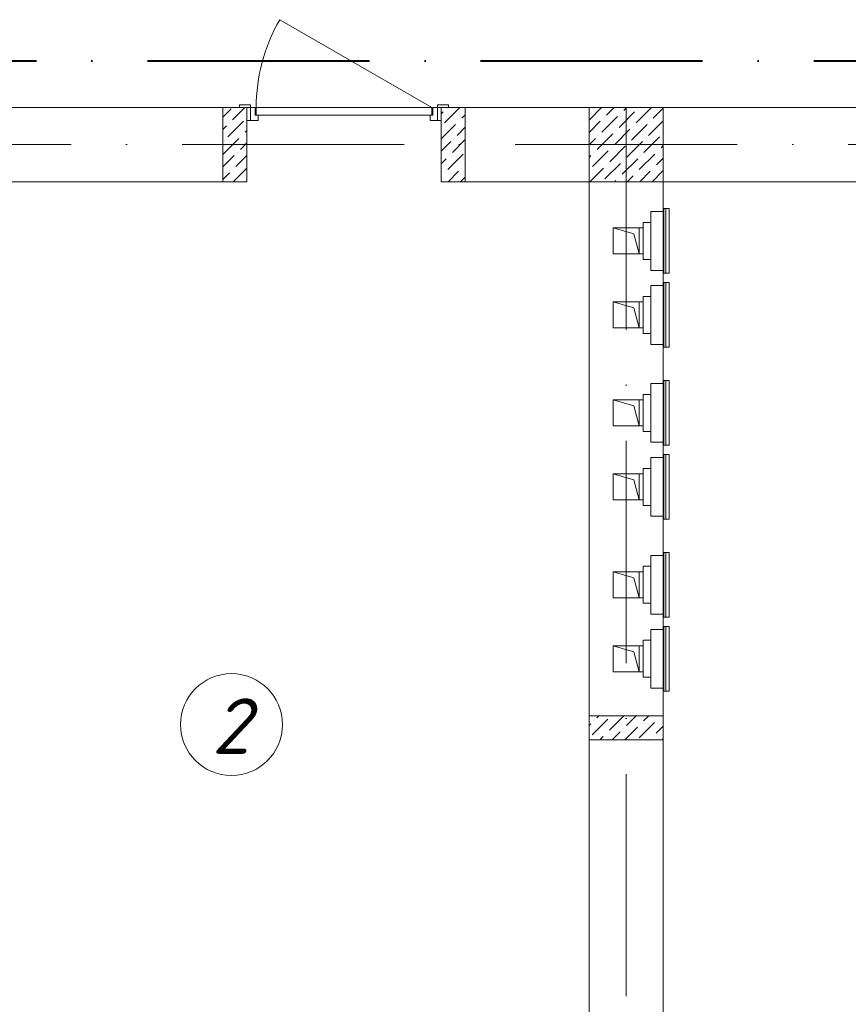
# Model space of a CAD drawing. Header units: millimetres. Extents: x 1114507 to 93926427, y 174473 to 817039.
# Tile 329 of 483: x 1926263 to 1930741, y 481657 to 486976. Entities that reach past the tile are written whole.
import ezdxf

# ---------------------------------------------------------------- set-up
doc = ezdxf.new("R2010")
doc.units = ezdxf.units.MM
doc.linetypes.add('ACAD_ISO10W100', pattern=[18, 12, -3, 0, -3])
doc.linetypes.add('ADSK_Скрыто', pattern=[6, 3, -3])
for name, color, linetype, lineweight in [('_Hidden_', 7, 'ADSK_Скрыто', 9), ('Doors', 86, 'Continuous', 13), ('expl', 234, 'Continuous', 13), ('Mechanical Equipment', 7, 'Continuous', 18), ('размеры', 12, 'Continuous', 15)]:
    doc.layers.add(name, color=color, linetype=linetype, lineweight=lineweight)
doc.layers.add('ventilatsiya', color=7, linetype='Continuous')
doc.styles.get("Standard").update_dxf_attribs({"font": 'isocpeui.ttf'})

# ---------------------------------------------------------------- blocks, each defined once
blk = doc.blocks.new('blokqav3mak')
at = {"lineweight": 0, "ltscale": 100}
for p, q in [((1615116.4, 773325.1), (1612966.4, 773325.1)), ((1615116.4, 772925.1), (1615116.4, 773325.1)), ((1616966.4, 773325.1), (1616166.4, 773325.1)), ((1616166.4, 772925.1), (1616166.4, 773325.1)), ((1616966.4, 773325.1), (1616966.4, 767025.1)), ((1624716.4, 773325.1), (1617366.4, 773325.1)), ((1615116.4, 772925.1), (1612966.4, 772925.1)), ((1616966.4, 772925.1), (1616166.4, 772925.1)), ((1624716.4, 772925.1), (1617366.4, 772925.1)), ((1617366.4, 772925.1), (1617366.4, 767025.1))]:
    blk.add_line(p, q, dxfattribs=at)
at = {"linetype": 'Continuous', "lineweight": 0, "ltscale": 100}
for p, q in [((1614986.4, 773274.1, 0), (1615030.8, 773318.5, 0)), ((1615039.2, 773259.6, 0), (1615104.8, 773325.1, 0)), ((1616166.4, 773291.7, 0), (1616176.3, 773301.7, 0)), ((1616184.7, 773242.8, 0), (1616267.1, 773325.1, 0)), ((1616193.2, 773318.5, 0), (1616193.2, 773318.5, 0)), ((1616967.2, 773259.5), (1617032.8, 773325.1)), ((1617059.9, 773284.8), (1617100.2, 773325.1)), ((1617127.2, 773217.4), (1617211.4, 773301.6)), ((1617135.6, 773293.2), (1617135.6, 773293.2)), ((1617152.5, 773310), (1617167.6, 773325.1)), ((1617219.8, 773242.7), (1617302.3, 773325.1)), ((1617228.2, 773318.4), (1617228.2, 773318.4)), ((1617312.4, 773267.9), (1617366.4, 773321.8)), ((1615014, 773167, 0), (1615098.2, 773251.2, 0)), ((1615022.4, 773242.8, 0), (1615022.4, 773242.8, 0)), ((1615115, 773268, 0), (1615115, 773268, 0)), ((1616260.5, 773251.2, 0), (1616260.5, 773251.2, 0)), ((1616277.4, 773268, 0), (1616296.4, 773287, 0)), ((1616966.4, 773191.3), (1617026.2, 773251.1)), ((1617034.6, 773192.2), (1617118.8, 773276.3)), ((1617043, 773267.9), (1617043, 773267.9)), ((1617287.2, 773175.3), (1617366.4, 773254.5)), ((1617295.6, 773251.1), (1617295.6, 773251.1)), ((1614986.4, 773206.7, 0), (1615005.6, 773225.9, 0)), ((1615106.6, 773192.2, 0), (1615116.4, 773202, 0)), ((1616166.4, 773157, 0), (1616243.7, 773234.3, 0)), ((1616167.9, 773225.9, 0), (1616167.9, 773225.9, 0)), ((1616252.1, 773175.4, 0), (1616296.4, 773219.7, 0)), ((1617102, 773124.8), (1617186.1, 773209)), ((1617110.4, 773200.6), (1617110.4, 773200.6)), ((1617194.6, 773150.1), (1617278.8, 773234.2)), ((1617203, 773225.8), (1617203, 773225.8)), ((1614988.7, 773074.4, 0), (1615072.9, 773158.6, 0)), ((1614997.2, 773150.1, 0), (1614997.2, 773150.1, 0)), ((1615081.3, 773099.6, 0), (1615116.4, 773134.6, 0)), ((1615089.8, 773175.4, 0), (1615089.8, 773175.4, 0)), ((1616166.4, 773089.7, 0), (1616218.4, 773141.7, 0)), ((1616226.8, 773082.8, 0), (1616296.4, 773152.3, 0)), ((1616235.3, 773158.6, 0), (1616235.3, 773158.6, 0)), ((1616966.4, 773123.9), (1617000.9, 773158.5)), ((1617009.3, 773099.5), (1617093.5, 773183.7)), ((1617017.8, 773175.3), (1617017.8, 773175.3)), ((1617169.3, 773057.4), (1617253.5, 773141.6)), ((1617177.7, 773133.2), (1617177.7, 773133.2)), ((1617261.9, 773082.7), (1617346.1, 773166.9)), ((1617270.3, 773158.5), (1617270.3, 773158.5)), ((1617362.9, 773183.7), (1617362.9, 773183.7)), ((1615064.5, 773082.8, 0), (1615064.5, 773082.8, 0)), ((1616984.1, 773006.9), (1617068.3, 773091.1)), ((1616992.5, 773082.7), (1616992.5, 773082.7)), ((1617076.7, 773032.2), (1617160.9, 773116.4)), ((1617085.1, 773108), (1617085.1, 773108)), ((1617337.7, 773091.1), (1617337.7, 773091.1)), ((1617354.5, 773108), (1617366.4, 773119.8)), ((1614986.4, 773004.6, 0), (1615047.7, 773066, 0)), ((1615056.1, 773007, 0), (1615116.4, 773067.3, 0)), ((1616166.4, 773022.3, 0), (1616193.2, 773049.1, 0)), ((1616201.6, 772990.2, 0), (1616285.8, 773074.4, 0)), ((1616210, 773066, 0), (1616210, 773066, 0)), ((1616966.4, 773056.5), (1616975.7, 773065.9)), ((1617144, 772964.8), (1617228.2, 773049)), ((1617152.5, 773040.6), (1617152.5, 773040.6)), ((1617236.7, 772990.1), (1617320.8, 773074.3)), ((1617245.1, 773065.9), (1617245.1, 773065.9)), ((1617329.3, 773015.4), (1617366.4, 773052.4)), ((1614986.4, 772937.3, 0), (1615022.4, 772973.3, 0)), ((1615039.2, 772990.2, 0), (1615039.2, 772990.2, 0)), ((1615041.5, 772925.1, 0), (1615115, 772998.6, 0)), ((1616184.7, 772973.3, 0), (1616184.7, 772973.3, 0)), ((1616203.8, 772925.1, 0), (1616260.5, 772981.8, 0)), ((1616277.4, 772998.6, 0), (1616277.4, 772998.6, 0)), ((1616294.2, 773015.4, 0), (1616296.4, 773017.6, 0)), ((1616967.2, 772990.1), (1616967.2, 772990.1)), ((1616969.6, 772925.1), (1617043, 772998.5)), ((1617051.4, 772939.6), (1617135.6, 773023.8)), ((1617059.9, 773015.4), (1617059.9, 773015.4)), ((1617219.8, 772973.3), (1617219.8, 772973.3)), ((1617239, 772925.1), (1617295.6, 772981.7)), ((1617306.4, 772925.1), (1617366.4, 772985.1)), ((1617312.4, 772998.5), (1617312.4, 772998.5)), ((1616166.4, 772955, 0), (1616167.9, 772956.5, 0)), ((1616271.2, 772925.1, 0), (1616296.4, 772950.3, 0)), ((1617104.3, 772925.1), (1617110.4, 772931.2)), ((1617127.2, 772948), (1617127.2, 772948)), ((1617171.7, 772925.1), (1617203, 772956.4)), ((1616966.4, 769988, 0), (1616974.2, 769995.8, 0)), ((1616982.6, 769936.9, 0), (1617066.8, 770021.1, 0)), ((1616991, 770012.7, 0), (1616991, 770012.7, 0)), ((1617007.9, 770029.5, 0), (1617018.5, 770040.1, 0)), ((1617075.2, 769962.1, 0), (1617153.2, 770040.1, 0)), ((1617083.6, 770037.9, 0), (1617083.6, 770037.9, 0)), ((1617167.8, 769987.4, 0), (1617220.5, 770040.1, 0)), ((1617235.2, 769920.1, 0), (1617319.4, 770004.2, 0)), ((1617243.6, 769995.8, 0), (1617243.6, 769995.8, 0)), ((1617260.4, 770012.7, 0), (1617287.9, 770040.1, 0)), ((1617336.2, 770021.1, 0), (1617336.2, 770021.1, 0)), ((1617353, 770037.9, 0), (1617355.2, 770040.1, 0)), ((1617058.4, 769945.3, 0), (1617058.4, 769945.3, 0)), ((1617090.5, 769910.1, 0), (1617134.1, 769953.7, 0)), ((1617151, 769970.6, 0), (1617151, 769970.6, 0)), ((1617157.9, 769910.1, 0), (1617226.8, 769979, 0)), ((1617327.8, 769945.3, 0), (1617366.4, 769983.9, 0)), ((1617023.2, 769910.1, 0), (1617041.5, 769928.5, 0)), ((1617292.6, 769910.1, 0), (1617294.1, 769911.6, 0)), ((1617310.9, 769928.5, 0), (1617310.9, 769928.5, 0)), ((1617359.9, 769910.1, 0), (1617366.4, 769916.5, 0))]:
    blk.add_line(p, q, dxfattribs=at)
at = {"color": 1, "linetype": 'ACAD_ISO10W100', "lineweight": 0, "ltscale": 100}
for p, q in [((1617166.4, 773325.1), (1617166.4, 766825.1)), ((1626766.4, 773125.1), (1599766.4, 773125.1))]:
    blk.add_line(p, q, dxfattribs=at)
at = {"layer": '_Hidden_', "color": 5, "lineweight": 0}
for p, q in [((1617299.3, 772763.5), (1617299.3, 772763.9)), ((1617299.3, 772763.9), (1617299.3, 772763.5)), ((1617323.3, 772763.9), (1617323.3, 772763.5)), ((1617323.3, 772763.5), (1617323.3, 772763.9)), ((1617366.4, 772763.5), (1617366.4, 772763.9)), ((1617366.4, 772763.9), (1617366.4, 772763.5)), ((1617370.2, 772779.5), (1617369.7, 772779.5)), ((1617299.3, 772445.9), (1617299.3, 772446.2)), ((1617299.3, 772446.2), (1617299.3, 772445.9)), ((1617323.3, 772446.2), (1617323.3, 772445.9)), ((1617323.3, 772445.9), (1617323.3, 772446.2)), ((1617366.4, 772446.2), (1617366.4, 772445.9)), ((1617366.4, 772445.9), (1617366.4, 772446.2)), ((1617369.7, 772430.6), (1617370.2, 772430.6)), ((1617299.3, 772364), (1617299.3, 772364.3)), ((1617299.3, 772364.3), (1617299.3, 772364)), ((1617323.3, 772364.3), (1617323.3, 772364)), ((1617323.3, 772364), (1617323.3, 772364.3)), ((1617366.4, 772364), (1617366.4, 772364.3)), ((1617366.4, 772364.3), (1617366.4, 772364)), ((1617370.2, 772380), (1617369.7, 772380)), ((1617299.3, 772046.3), (1617299.3, 772046.7)), ((1617299.3, 772046.7), (1617299.3, 772046.3)), ((1617323.3, 772046.7), (1617323.3, 772046.3)), ((1617323.3, 772046.3), (1617323.3, 772046.7)), ((1617366.4, 772046.7), (1617366.4, 772046.3)), ((1617366.4, 772046.3), (1617366.4, 772046.7)), ((1617369.7, 772031.1), (1617370.2, 772031.1)), ((1617299.3, 771834.8), (1617299.3, 771835.1)), ((1617299.3, 771835.1), (1617299.3, 771834.8)), ((1617323.3, 771835.1), (1617323.3, 771834.8)), ((1617323.3, 771834.8), (1617323.3, 771835.1)), ((1617366.4, 771834.8), (1617366.4, 771835.1)), ((1617366.4, 771835.1), (1617366.4, 771834.8)), ((1617370.2, 771850.8), (1617369.7, 771850.8)), ((1617299.3, 771517.1), (1617299.3, 771517.5)), ((1617299.3, 771517.5), (1617299.3, 771517.1)), ((1617323.3, 771517.5), (1617323.3, 771517.1)), ((1617323.3, 771517.1), (1617323.3, 771517.5)), ((1617366.4, 771517.5), (1617366.4, 771517.1)), ((1617366.4, 771517.1), (1617366.4, 771517.5)), ((1617369.7, 771501.9), (1617370.2, 771501.9)), ((1617299.3, 771435.2), (1617299.3, 771435.6)), ((1617299.3, 771435.6), (1617299.3, 771435.2)), ((1617323.3, 771435.6), (1617323.3, 771435.2)), ((1617323.3, 771435.2), (1617323.3, 771435.6)), ((1617366.4, 771435.2), (1617366.4, 771435.6)), ((1617366.4, 771435.6), (1617366.4, 771435.2)), ((1617370.2, 771451.2), (1617369.7, 771451.2)), ((1617299.3, 771117.6), (1617299.3, 771117.9)), ((1617299.3, 771117.9), (1617299.3, 771117.6)), ((1617323.3, 771117.9), (1617323.3, 771117.6)), ((1617323.3, 771117.6), (1617323.3, 771117.9)), ((1617366.4, 771117.9), (1617366.4, 771117.6)), ((1617366.4, 771117.6), (1617366.4, 771117.9)), ((1617369.7, 771102.3), (1617370.2, 771102.3)), ((1617299.3, 770906), (1617299.3, 770906.4)), ((1617299.3, 770906.4), (1617299.3, 770906)), ((1617323.3, 770906.4), (1617323.3, 770906)), ((1617323.3, 770906), (1617323.3, 770906.4)), ((1617366.4, 770906), (1617366.4, 770906.4)), ((1617366.4, 770906.4), (1617366.4, 770906)), ((1617370.2, 770922), (1617369.7, 770922)), ((1617299.3, 770588.4), (1617299.3, 770588.7)), ((1617299.3, 770588.7), (1617299.3, 770588.4)), ((1617323.3, 770588.7), (1617323.3, 770588.4)), ((1617323.3, 770588.4), (1617323.3, 770588.7)), ((1617366.4, 770588.7), (1617366.4, 770588.4)), ((1617366.4, 770588.4), (1617366.4, 770588.7)), ((1617369.7, 770573.1), (1617370.2, 770573.1)), ((1617299.3, 770506.5), (1617299.3, 770506.8)), ((1617299.3, 770506.8), (1617299.3, 770506.5)), ((1617323.3, 770506.8), (1617323.3, 770506.5)), ((1617323.3, 770506.5), (1617323.3, 770506.8)), ((1617366.4, 770506.5), (1617366.4, 770506.8)), ((1617366.4, 770506.8), (1617366.4, 770506.5)), ((1617370.2, 770522.5), (1617369.7, 770522.5)), ((1617299.3, 770188.8), (1617299.3, 770189.2)), ((1617299.3, 770189.2), (1617299.3, 770188.8)), ((1617323.3, 770189.2), (1617323.3, 770188.8)), ((1617323.3, 770188.8), (1617323.3, 770189.2)), ((1617366.4, 770189.2), (1617366.4, 770188.8)), ((1617366.4, 770188.8), (1617366.4, 770189.2)), ((1617369.7, 770173.6), (1617370.2, 770173.6))]:
    blk.add_line(p, q, dxfattribs=at)
at = {"layer": 'Doors', "lineweight": 0}
for p, q in [((1616116.4, 773325.1), (1615293.6, 773800.1)), ((1615136.4, 773340.1), (1615076.4, 773340.1)), ((1615076.4, 773340.1), (1615076.4, 773325.1)), ((1615076.4, 773325.1), (1615136.4, 773325.1)), ((1615136.4, 773325.1), (1615116.4, 773325.1)), ((1615116.4, 773325.1), (1615116.4, 773255.1)), ((1615136.4, 773325.1), (1615136.4, 773340.1)), ((1615136.4, 773255.1), (1615136.4, 773325.1)), ((1615136.4, 773325.1), (1615161.4, 773325.1)), ((1615136.4, 773255.1), (1615136.4, 773325.1)), ((1615161.4, 773325.1), (1615161.4, 773285.1)), ((1616116.4, 773325.1), (1615166.4, 773325.1)), ((1615166.4, 773325.1), (1615166.4, 773285.1)), ((1616116.4, 773285.1), (1616116.4, 773325.1)), ((1616146.4, 773325.1), (1616121.4, 773325.1)), ((1616121.4, 773325.1), (1616121.4, 773285.1)), ((1616206.4, 773340.1), (1616146.4, 773340.1)), ((1616146.4, 773340.1), (1616146.4, 773325.1)), ((1616146.4, 773255.1), (1616146.4, 773325.1)), ((1616146.4, 773255.1), (1616146.4, 773325.1)), ((1616146.4, 773325.1), (1616166.4, 773325.1)), ((1616146.4, 773325.1), (1616206.4, 773325.1)), ((1616166.4, 773325.1), (1616166.4, 773255.1)), ((1616206.4, 773325.1), (1616206.4, 773340.1)), ((1615116.4, 773255.1), (1615136.4, 773255.1)), ((1615176.4, 773255.1), (1615136.4, 773255.1)), ((1615161.4, 773285.1), (1615176.4, 773285.1)), ((1615166.4, 773285.1), (1616116.4, 773285.1)), ((1615176.4, 773285.1), (1615176.4, 773255.1)), ((1616106.4, 773285.1), (1616106.4, 773255.1)), ((1616121.4, 773285.1), (1616106.4, 773285.1)), ((1616106.4, 773255.1), (1616146.4, 773255.1)), ((1616166.4, 773255.1), (1616146.4, 773255.1))]:
    blk.add_line(p, q, dxfattribs=at)
blk.add_arc((1616116.4, 773325.1), 950, 150, 180, dxfattribs=at)
at = {"layer": 'Mechanical Equipment', "color": 5, "lineweight": 0}
for p, q in [((1617299.3, 772763.9), (1617323.3, 772763.9)), ((1617299.3, 772763.5), (1617299.3, 772763.9)), ((1617299.3, 772763.9), (1617299.3, 772753.9)), ((1617323.3, 772763.9), (1617366.4, 772763.9)), ((1617323.3, 772763.9), (1617323.3, 772763.5)), ((1617323.3, 772763.5), (1617323.3, 772763.9)), ((1617366.4, 772753.9), (1617366.4, 772763.9)), ((1617366.4, 772763.9), (1617366.4, 772763.5)), ((1617369.4, 772430.6), (1617369.4, 772779.5)), ((1617369.7, 772430.6), (1617369.7, 772779.5)), ((1617379.4, 772779.5), (1617369.7, 772779.5)), ((1617388.8, 772779.5), (1617379.4, 772779.5)), ((1617379.4, 772430.6), (1617379.4, 772779.5)), ((1617398.4, 772779.5), (1617388.8, 772779.5)), ((1617398.4, 772779.5), (1617398.4, 772430.6)), ((1617299.3, 772753.9), (1617299.3, 772455.9)), ((1617366.4, 772455.9), (1617366.4, 772753.9)), ((1617258.1, 772704.9), (1617299.3, 772704.9)), ((1617258.1, 772704.9), (1617258.1, 772504.9)), ((1617299.3, 772504.9), (1617258.1, 772504.9)), ((1617299.3, 772455.9), (1617299.3, 772445.9)), ((1617299.3, 772445.9), (1617299.3, 772446.2)), ((1617323.3, 772445.9), (1617299.3, 772445.9)), ((1617323.3, 772446.2), (1617323.3, 772445.9)), ((1617323.3, 772445.9), (1617323.3, 772446.2)), ((1617366.4, 772445.9), (1617323.3, 772445.9)), ((1617366.4, 772445.9), (1617366.4, 772455.9)), ((1617366.4, 772446.2), (1617366.4, 772445.9)), ((1617369.7, 772430.6), (1617379.4, 772430.6)), ((1617379.4, 772430.6), (1617388.8, 772430.6)), ((1617388.8, 772430.6), (1617398.4, 772430.6)), ((1617299.3, 772364.3), (1617323.3, 772364.3)), ((1617299.3, 772364), (1617299.3, 772364.3)), ((1617299.3, 772364.3), (1617299.3, 772354.3)), ((1617299.3, 772354.3), (1617299.3, 772056.3)), ((1617323.3, 772364.3), (1617366.4, 772364.3)), ((1617323.3, 772364.3), (1617323.3, 772364)), ((1617323.3, 772364), (1617323.3, 772364.3)), ((1617366.4, 772354.3), (1617366.4, 772364.3)), ((1617366.4, 772364.3), (1617366.4, 772364)), ((1617366.4, 772056.3), (1617366.4, 772354.3)), ((1617369.4, 772031.1), (1617369.4, 772380)), ((1617369.7, 772031.1), (1617369.7, 772380)), ((1617379.4, 772380), (1617369.7, 772380)), ((1617388.8, 772380), (1617379.4, 772380)), ((1617379.4, 772031.1), (1617379.4, 772380)), ((1617398.4, 772380), (1617388.8, 772380)), ((1617398.4, 772380), (1617398.4, 772031.1)), ((1617258.1, 772305.3), (1617299.3, 772305.3)), ((1617258.1, 772305.3), (1617258.1, 772105.3)), ((1617299.3, 772105.3), (1617258.1, 772105.3)), ((1617299.3, 772056.3), (1617299.3, 772046.3)), ((1617299.3, 772046.3), (1617299.3, 772046.7)), ((1617323.3, 772046.3), (1617299.3, 772046.3)), ((1617323.3, 772046.7), (1617323.3, 772046.3)), ((1617323.3, 772046.3), (1617323.3, 772046.7)), ((1617366.4, 772046.3), (1617323.3, 772046.3)), ((1617366.4, 772046.3), (1617366.4, 772056.3)), ((1617366.4, 772046.7), (1617366.4, 772046.3)), ((1617369.7, 772031.1), (1617379.4, 772031.1)), ((1617379.4, 772031.1), (1617388.8, 772031.1)), ((1617388.8, 772031.1), (1617398.4, 772031.1)), ((1617299.3, 771835.1), (1617323.3, 771835.1)), ((1617299.3, 771834.8), (1617299.3, 771835.1)), ((1617299.3, 771835.1), (1617299.3, 771825.1)), ((1617299.3, 771825.1), (1617299.3, 771527.1)), ((1617323.3, 771835.1), (1617366.4, 771835.1)), ((1617323.3, 771835.1), (1617323.3, 771834.8)), ((1617323.3, 771834.8), (1617323.3, 771835.1)), ((1617366.4, 771825.1), (1617366.4, 771835.1)), ((1617366.4, 771835.1), (1617366.4, 771834.8)), ((1617366.4, 771527.1), (1617366.4, 771825.1)), ((1617369.4, 771501.9), (1617369.4, 771850.8)), ((1617369.7, 771501.9), (1617369.7, 771850.8)), ((1617379.4, 771850.8), (1617369.7, 771850.8)), ((1617388.8, 771850.8), (1617379.4, 771850.8)), ((1617379.4, 771501.9), (1617379.4, 771850.8)), ((1617398.4, 771850.8), (1617388.8, 771850.8)), ((1617398.4, 771850.8), (1617398.4, 771501.9)), ((1617258.1, 771776.1), (1617299.3, 771776.1)), ((1617258.1, 771776.1), (1617258.1, 771576.1)), ((1617299.3, 771576.1), (1617258.1, 771576.1)), ((1617299.3, 771527.1), (1617299.3, 771517.1)), ((1617299.3, 771517.1), (1617299.3, 771517.5)), ((1617323.3, 771517.1), (1617299.3, 771517.1)), ((1617323.3, 771517.5), (1617323.3, 771517.1)), ((1617323.3, 771517.1), (1617323.3, 771517.5)), ((1617366.4, 771517.1), (1617323.3, 771517.1)), ((1617366.4, 771517.1), (1617366.4, 771527.1)), ((1617366.4, 771517.5), (1617366.4, 771517.1)), ((1617369.7, 771501.9), (1617379.4, 771501.9)), ((1617379.4, 771501.9), (1617388.8, 771501.9)), ((1617388.8, 771501.9), (1617398.4, 771501.9)), ((1617299.3, 771435.6), (1617323.3, 771435.6)), ((1617299.3, 771435.2), (1617299.3, 771435.6)), ((1617299.3, 771435.6), (1617299.3, 771425.6)), ((1617323.3, 771435.6), (1617366.4, 771435.6)), ((1617323.3, 771435.6), (1617323.3, 771435.2)), ((1617323.3, 771435.2), (1617323.3, 771435.6)), ((1617366.4, 771425.6), (1617366.4, 771435.6)), ((1617366.4, 771435.6), (1617366.4, 771435.2)), ((1617369.4, 771102.3), (1617369.4, 771451.2)), ((1617369.7, 771102.3), (1617369.7, 771451.2)), ((1617379.4, 771451.2), (1617369.7, 771451.2)), ((1617388.8, 771451.2), (1617379.4, 771451.2)), ((1617379.4, 771102.3), (1617379.4, 771451.2)), ((1617398.4, 771451.2), (1617388.8, 771451.2)), ((1617398.4, 771451.2), (1617398.4, 771102.3)), ((1617258.1, 771376.6), (1617299.3, 771376.6)), ((1617258.1, 771376.6), (1617258.1, 771176.6)), ((1617299.3, 771425.6), (1617299.3, 771127.6)), ((1617366.4, 771127.6), (1617366.4, 771425.6)), ((1617299.3, 771176.6), (1617258.1, 771176.6)), ((1617299.3, 771127.6), (1617299.3, 771117.6)), ((1617299.3, 771117.6), (1617299.3, 771117.9)), ((1617323.3, 771117.6), (1617299.3, 771117.6)), ((1617323.3, 771117.9), (1617323.3, 771117.6)), ((1617323.3, 771117.6), (1617323.3, 771117.9)), ((1617366.4, 771117.6), (1617323.3, 771117.6)), ((1617366.4, 771117.6), (1617366.4, 771127.6)), ((1617366.4, 771117.9), (1617366.4, 771117.6)), ((1617369.7, 771102.3), (1617379.4, 771102.3)), ((1617379.4, 771102.3), (1617388.8, 771102.3)), ((1617388.8, 771102.3), (1617398.4, 771102.3)), ((1617299.3, 770906.4), (1617323.3, 770906.4)), ((1617299.3, 770906), (1617299.3, 770906.4)), ((1617299.3, 770906.4), (1617299.3, 770896.4)), ((1617323.3, 770906.4), (1617366.4, 770906.4)), ((1617323.3, 770906.4), (1617323.3, 770906)), ((1617323.3, 770906), (1617323.3, 770906.4)), ((1617366.4, 770896.4), (1617366.4, 770906.4)), ((1617366.4, 770906.4), (1617366.4, 770906)), ((1617369.4, 770573.1), (1617369.4, 770922)), ((1617369.7, 770573.1), (1617369.7, 770922)), ((1617379.4, 770922), (1617369.7, 770922)), ((1617388.8, 770922), (1617379.4, 770922)), ((1617379.4, 770573.1), (1617379.4, 770922)), ((1617398.4, 770922), (1617388.8, 770922)), ((1617398.4, 770922), (1617398.4, 770573.1)), ((1617258.1, 770847.4), (1617299.3, 770847.4)), ((1617258.1, 770847.4), (1617258.1, 770647.4)), ((1617299.3, 770896.4), (1617299.3, 770598.4)), ((1617366.4, 770598.4), (1617366.4, 770896.4)), ((1617299.3, 770647.4), (1617258.1, 770647.4)), ((1617299.3, 770598.4), (1617299.3, 770588.4)), ((1617299.3, 770588.4), (1617299.3, 770588.7)), ((1617323.3, 770588.4), (1617299.3, 770588.4)), ((1617323.3, 770588.7), (1617323.3, 770588.4)), ((1617323.3, 770588.4), (1617323.3, 770588.7)), ((1617366.4, 770588.4), (1617323.3, 770588.4)), ((1617366.4, 770588.4), (1617366.4, 770598.4)), ((1617366.4, 770588.7), (1617366.4, 770588.4)), ((1617369.7, 770573.1), (1617379.4, 770573.1)), ((1617379.4, 770573.1), (1617388.8, 770573.1)), ((1617388.8, 770573.1), (1617398.4, 770573.1)), ((1617299.3, 770506.8), (1617323.3, 770506.8)), ((1617299.3, 770506.5), (1617299.3, 770506.8)), ((1617299.3, 770506.8), (1617299.3, 770496.8)), ((1617299.3, 770496.8), (1617299.3, 770198.8)), ((1617323.3, 770506.8), (1617366.4, 770506.8)), ((1617323.3, 770506.8), (1617323.3, 770506.5)), ((1617323.3, 770506.5), (1617323.3, 770506.8)), ((1617366.4, 770496.8), (1617366.4, 770506.8)), ((1617366.4, 770506.8), (1617366.4, 770506.5)), ((1617366.4, 770198.8), (1617366.4, 770496.8)), ((1617369.4, 770173.6), (1617369.4, 770522.5)), ((1617369.7, 770173.6), (1617369.7, 770522.5)), ((1617379.4, 770522.5), (1617369.7, 770522.5)), ((1617388.8, 770522.5), (1617379.4, 770522.5)), ((1617379.4, 770173.6), (1617379.4, 770522.5)), ((1617398.4, 770522.5), (1617388.8, 770522.5)), ((1617398.4, 770522.5), (1617398.4, 770173.6)), ((1617258.1, 770447.8), (1617299.3, 770447.8)), ((1617258.1, 770447.8), (1617258.1, 770247.8)), ((1617299.3, 770247.8), (1617258.1, 770247.8)), ((1617299.3, 770198.8), (1617299.3, 770188.8)), ((1617299.3, 770188.8), (1617299.3, 770189.2)), ((1617323.3, 770188.8), (1617299.3, 770188.8)), ((1617323.3, 770189.2), (1617323.3, 770188.8)), ((1617323.3, 770188.8), (1617323.3, 770189.2)), ((1617366.4, 770188.8), (1617323.3, 770188.8)), ((1617366.4, 770188.8), (1617366.4, 770198.8)), ((1617366.4, 770189.2), (1617366.4, 770188.8)), ((1617369.7, 770173.6), (1617379.4, 770173.6)), ((1617379.4, 770173.6), (1617388.8, 770173.6)), ((1617388.8, 770173.6), (1617398.4, 770173.6))]:
    blk.add_line(p, q, dxfattribs=at)
at = {"layer": 'ventilatsiya', "lineweight": 0, "ltscale": 100}
for p, q in [((1617207.2, 772643.2), (1617096.4, 772674.9)), ((1617096.4, 772534.9), (1617096.4, 772674.9)), ((1617096.4, 772674.9), (1617236.4, 772674.9)), ((1617191, 772674.9), (1617258.1, 772674.9)), ((1617236.4, 772674.9), (1617236.4, 772534.9)), ((1617236.4, 772534.9), (1617207.2, 772643.2)), ((1617236.4, 772534.9), (1617096.4, 772534.9)), ((1617191, 772534.9), (1617258.1, 772534.9)), ((1617207.2, 772243.7), (1617096.4, 772275.3)), ((1617096.4, 772135.3), (1617096.4, 772275.3)), ((1617096.4, 772275.3), (1617236.4, 772275.3)), ((1617191, 772275.3), (1617258.1, 772275.3)), ((1617236.4, 772135.3), (1617207.2, 772243.7)), ((1617236.4, 772275.3), (1617236.4, 772135.3)), ((1617236.4, 772135.3), (1617096.4, 772135.3)), ((1617191, 772135.3), (1617258.1, 772135.3)), ((1617207.2, 771714.5), (1617096.4, 771746.1)), ((1617096.4, 771606.1), (1617096.4, 771746.1)), ((1617096.4, 771746.1), (1617236.4, 771746.1)), ((1617191, 771746.1), (1617258.1, 771746.1)), ((1617236.4, 771606.1), (1617207.2, 771714.5)), ((1617236.4, 771746.1), (1617236.4, 771606.1)), ((1617236.4, 771606.1), (1617096.4, 771606.1)), ((1617191, 771606.1), (1617258.1, 771606.1)), ((1617207.2, 771314.9), (1617096.4, 771346.6)), ((1617096.4, 771206.6), (1617096.4, 771346.6)), ((1617096.4, 771346.6), (1617236.4, 771346.6)), ((1617191, 771346.6), (1617258.1, 771346.6)), ((1617236.4, 771346.6), (1617236.4, 771206.6)), ((1617236.4, 771206.6), (1617207.2, 771314.9)), ((1617236.4, 771206.6), (1617096.4, 771206.6)), ((1617191, 771206.6), (1617258.1, 771206.6)), ((1617207.2, 770785.7), (1617096.4, 770817.4)), ((1617096.4, 770677.4), (1617096.4, 770817.4)), ((1617096.4, 770817.4), (1617236.4, 770817.4)), ((1617191, 770817.4), (1617258.1, 770817.4)), ((1617236.4, 770817.4), (1617236.4, 770677.4)), ((1617236.4, 770677.4), (1617207.2, 770785.7)), ((1617236.4, 770677.4), (1617096.4, 770677.4)), ((1617191, 770677.4), (1617258.1, 770677.4)), ((1617207.2, 770386.2), (1617096.4, 770417.8)), ((1617096.4, 770277.8), (1617096.4, 770417.8)), ((1617096.4, 770417.8), (1617236.4, 770417.8)), ((1617191, 770417.8), (1617258.1, 770417.8)), ((1617236.4, 770277.8), (1617207.2, 770386.2)), ((1617236.4, 770417.8), (1617236.4, 770277.8)), ((1617236.4, 770277.8), (1617096.4, 770277.8)), ((1617191, 770277.8), (1617258.1, 770277.8))]:
    blk.add_line(p, q, dxfattribs=at)
at = {"layer": 'размеры', "lineweight": 0, "ltscale": 5}
for p, q in [((1614986.4, 773325.1), (1615116.4, 773325.1)), ((1614986.4, 772925.1), (1614986.4, 773325.1)), ((1615116.4, 773325.1), (1615116.4, 772925.1)), ((1616296.4, 773325.1), (1616166.4, 773325.1)), ((1616166.4, 773325.1), (1616166.4, 772925.1)), ((1616296.4, 772925.1), (1616296.4, 773325.1)), ((1617366.4, 773325.1), (1616966.4, 773325.1)), ((1616966.4, 773325.1), (1616966.4, 772925.1)), ((1617366.4, 772925.1), (1617366.4, 773325.1)), ((1615116.4, 772925.1), (1614986.4, 772925.1)), ((1616166.4, 772925.1), (1616296.4, 772925.1)), ((1616966.4, 772925.1), (1617366.4, 772925.1)), ((1616966.4, 769910.1), (1616966.4, 770040.1)), ((1616966.4, 770040.1), (1617366.4, 770040.1)), ((1617366.4, 770040.1), (1616966.4, 770040.1)), ((1616966.4, 770040.1), (1616966.4, 769910.1)), ((1617366.4, 770040.1), (1617366.4, 769910.1)), ((1617366.4, 769910.1), (1617366.4, 770040.1)), ((1617366.4, 769910.1), (1616966.4, 769910.1)), ((1616966.4, 769910.1), (1617366.4, 769910.1))]:
    blk.add_line(p, q, dxfattribs=at)

msp = doc.modelspace()

# ---------------------------------------------------------------- linework, layer by layer
at = {"color": 96, "linetype": 'ACAD_ISO10W100', "lineweight": 40, "ltscale": 100}
msp.add_line((1912552.5, 486753.9), (1937883.2, 486753.9), dxfattribs=at)
at = {"layer": 'expl', "lineweight": 0}
msp.add_circle((1927407.3, 483168.6), 275.1, dxfattribs=at)

# ---------------------------------------------------------------- block references
at = {"color": 0}
msp.add_blockref('blokqav3mak', (312374.3, -286823.9), dxfattribs=at)

# ---------------------------------------------------------------- texts
at = {"lineweight": 0, "insert": (1927505.2, 483010.4), "char_height": 300, "width": 349.19, "attachment_point": 9}
msp.add_mtext('2', dxfattribs=at)

doc.saveas('drawing.dxf')
